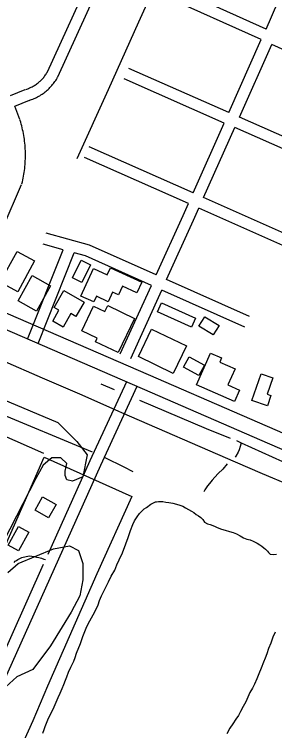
# Model space of a CAD drawing. Extents: x 3677843 to 3715951, y 511991 to 537744.
# Drawn here: x 3707225 to 3707904, y 527158 to 529024 of the extents above; entities that cross this region are included whole.
import ezdxf

# ---------------------------------------------------------------- set-up
doc = ezdxf.new("R2010")
doc.units = 0
for name, color, linetype in [('V-BLDG-OTLN', 7, 'Continuous'), ('V-RAIL-TRAK', 7, 'Continuous'), ('V-ROAD-CNTR', 7, 'Continuous'), ('V-SITE-OTLN', 7, 'Continuous'), ('V-SITE-VEGE', 7, 'Continuous'), ('V-TOPO-SHOR', 7, 'Continuous')]:
    doc.layers.add(name, color=color, linetype=linetype)

msp = doc.modelspace()

# ---------------------------------------------------------------- linework, layer by layer
at = {"layer": 'V-BLDG-OTLN'}
for points in [[(3707277.9, 528381.6), (3707234.1, 528300.9), (3707188.4, 528325.7), (3707232.2, 528406.4)], [(3707376.7, 528337.2), (3707399.6, 528383.7), (3707424, 528371.6), (3707401.1, 528325.2)], [(3707475.5, 528363.5), (3707557.1, 528326.2), (3707544.3, 528298.3), (3707507.2, 528315.3), (3707497, 528292.7), (3707481.4, 528299.8), (3707470.1, 528275.1), (3707439, 528289.3), (3707432.3, 528274.5), (3707398.8, 528289.8), (3707431.7, 528361.8), (3707467.3, 528345.6)], [(3707319.2, 528316.7), (3707282.6, 528250.8), (3707235.2, 528277.1), (3707271.8, 528343.1)], [(3707325.1, 528224.8), (3707341.1, 528252.9), (3707328.6, 528260), (3707353.9, 528304.6), (3707407, 528274.4), (3707385.8, 528237.1), (3707372.5, 528244.7), (3707352.3, 528209.3)], [(3707538.3, 528231.7), (3707495.5, 528142.5), (3707436.4, 528170.8), (3707441, 528180.4), (3707401.1, 528199.5), (3707431.9, 528263.6), (3707461.4, 528249.5), (3707468.9, 528265)], [(3707686.9, 528208.7), (3707598.4, 528248.5), (3707609.2, 528272.3), (3707697.6, 528232.5)], [(3707743.6, 528188.5), (3707706.2, 528211.4), (3707721.4, 528236.2), (3707758.8, 528213.3)], [(3707548.4, 528132.1), (3707582.8, 528203.7), (3707673.7, 528160.1), (3707639.2, 528088.5)], [(3707705.9, 528083), (3707665.8, 528104.8), (3707680.6, 528131.9), (3707720.7, 528110.1)], [(3707700.2, 528058.9), (3707736.3, 528141.4), (3707765.5, 528128.7), (3707760.6, 528117.5), (3707800.4, 528100.1), (3707782.1, 528058.4), (3707812.5, 528045.1), (3707799.5, 528015.4)], [(3707885, 528004.1), (3707844.6, 528018.1), (3707868.6, 528087.5), (3707899.1, 528076.9), (3707884.4, 528034.1), (3707894.2, 528030.7)], [(3707333.8, 527747.1), (3707314.4, 527712.6), (3707279.1, 527732.5), (3707298.4, 527766.9)], [(3707208.9, 527641.3), (3707236, 527689.9), (3707263.1, 527674.7), (3707236, 527626.1)]]:
    msp.add_lwpolyline(points, close=True, dxfattribs=at)
at = {"layer": 'V-RAIL-TRAK'}
msp.add_lwpolyline([(3707194.1, 528122), (3707297.8, 528077.2), (3707401.3, 528032.2), (3707496.5, 527990.5), (3707504.8, 527986.9), (3707800.9, 527858.1), (3707871.3, 527828.1), (3707941.7, 527797.8)], dxfattribs=at)
at = {"layer": 'V-ROAD-CNTR'}
for points in [[(3707311.3, 528873.7), (3707549.8, 529396.2)], [(3707338.6, 528861.2), (3707577, 529383.7)], [(3707881.2, 528985.3), (3707912.4, 529055.3), (3707964.5, 529172.3)], [(3707881.2, 528985.3), (3707624.4, 529101.2)], [(3707869, 528957.8), (3707612.1, 529073.9)], [(3707784.5, 528768.1), (3707869, 528957.8)], [(3707812, 528756), (3707896.3, 528945.5)], [(3708143, 528834.1), (3707896.3, 528945.5)], [(3707254.8, 528828.3), (3707257.4, 528829.1), (3707259.9, 528830), (3707262.3, 528830.9), (3707264.7, 528831.9), (3707267.1, 528832.9), (3707269.4, 528834), (3707271.7, 528835.2), (3707274, 528836.4), (3707276.3, 528837.7), (3707278.5, 528839.1), (3707280.6, 528840.5), (3707282.8, 528842), (3707284.9, 528843.5), (3707286.9, 528845.1), (3707288.9, 528846.7), (3707290.9, 528848.4), (3707292.8, 528850.1), (3707294.7, 528851.9), (3707296.5, 528853.8), (3707298.3, 528855.7), (3707300, 528857.6), (3707301.7, 528859.6), (3707303.3, 528861.6), (3707304.8, 528863.7), (3707306.3, 528865.8), (3707307.8, 528867.9), (3707309.2, 528870.1), (3707310.5, 528872.3), (3707311.9, 528874.8), (3707311.9, 528874.9)], [(3707784.5, 528768.1), (3707523.7, 528882.8)], [(3707263.9, 528799.7), (3707267, 528800.7), (3707270.2, 528801.8), (3707273.3, 528803), (3707276.5, 528804.3), (3707279.6, 528805.6), (3707282.6, 528807.1), (3707285.7, 528808.6), (3707288.7, 528810.3), (3707291.6, 528811.9), (3707294.5, 528813.7), (3707297.3, 528815.6), (3707300.1, 528817.5), (3707302.9, 528819.5), (3707305.6, 528821.6), (3707308.2, 528823.7), (3707310.8, 528825.9), (3707313.3, 528828.2), (3707315.7, 528830.5), (3707318.1, 528833), (3707320.4, 528835.4), (3707322.7, 528838), (3707324.9, 528840.6), (3707327, 528843.2), (3707329, 528845.9), (3707331, 528848.7), (3707332.9, 528851.5), (3707334.7, 528854.4), (3707336.5, 528857.3), (3707338, 528860), (3707338, 528860)], [(3707772.3, 528740.7), (3707511.6, 528855.4)], [(3707215.3, 528812.5), (3707253.8, 528827.9)], [(3707226.1, 528784.5), (3707264.9, 528800.1)], [(3708551.2, 527660.8), (3707574.8, 528085), (3706681.9, 528471.3), (3706131.2, 528711), (3706043.2, 528752.6), (3705974.8, 528787.2)], [(3707239.6, 528749.8), (3707226.1, 528784.5)], [(3708535.3, 527624.1), (3707558.9, 528048.3), (3706666, 528434.6), (3706114.6, 528674.6), (3706025.6, 528716.7), (3705956.8, 528751.5)], [(3707244.9, 528582.5), (3707246, 528587.3), (3707247.1, 528592.3), (3707248.2, 528597.3), (3707249.1, 528602.2), (3707250, 528607.2), (3707250.8, 528612.2), (3707251.5, 528617.3), (3707252.1, 528622.3), (3707252.6, 528627.4), (3707253.1, 528632.4), (3707253.4, 528637.5), (3707253.7, 528642.5), (3707253.9, 528647.6), (3707254, 528652.7), (3707254.1, 528657.7), (3707254, 528662.8), (3707253.9, 528667.9), (3707253.7, 528673), (3707253.3, 528678), (3707253, 528683.1), (3707252.5, 528688.1), (3707251.9, 528693.2), (3707251.3, 528698.2), (3707250.6, 528703.2), (3707249.7, 528708.2), (3707248.9, 528713.2), (3707247.9, 528718.2), (3707246.8, 528723.2), (3707245.7, 528728.1), (3707244.5, 528733), (3707243.2, 528737.9), (3707241.8, 528742.8), (3707240.3, 528747.6), (3707240, 528748.8)], [(3707691.2, 528558.4), (3707772.3, 528740.7)], [(3708093.6, 528632.1), (3707812, 528756)], [(3707718.6, 528546.3), (3707799.8, 528728.6)], [(3708081.5, 528604.6), (3707799.8, 528728.6)], [(3707691.2, 528558.4), (3707419.9, 528678.7)], [(3707679, 528531), (3707407.8, 528651.2)], [(3707100, 528246.9), (3707244.1, 528580.1)], [(3707984.3, 528428.6), (3707718.6, 528546.3)], [(3707594.8, 528345.1), (3707665.1, 528499.9), (3707679, 528531)], [(3707622.1, 528332.8), (3707692.5, 528487.6), (3707706.4, 528518.9)], [(3707972.2, 528401.1), (3707706.4, 528518.9)], [(3707594.8, 528345.1), (3707420.8, 528422.9), (3707308.5, 528453.7)], [(3707352.3, 528410.6), (3707300.6, 528424.8)], [(3707259.8, 528177.2), (3707352.3, 528410.6)], [(3707287.7, 528166.2), (3707381.4, 528402.6)], [(3707582.3, 528317.8), (3707410.6, 528394.6), (3707381.4, 528402.6)], [(3707838, 528236.3), (3707622.1, 528332.8)], [(3707501.4, 528139.8), (3707582.3, 528317.8)], [(3707528.7, 528127.4), (3707609.7, 528305.5)], [(3707825.7, 528208.9), (3707609.7, 528305.5)], [(3707544.7, 528054), (3707449.4, 527848.4), (3707120.5, 527116.3), (3706817.6, 526433.7), (3706356.7, 525403.8)], [(3707517.5, 528066.6), (3707422.1, 527860.8), (3707312.3, 527616.4)], [(3707224.3, 527595.8), (3707227.4, 527599.2), (3707230.7, 527601.4), (3707234.1, 527603.4), (3707237.6, 527605.3), (3707241.2, 527607), (3707244.9, 527608.5), (3707248.6, 527609.8), (3707252.4, 527610.9), (3707256.3, 527611.8), (3707260.2, 527612.5), (3707264.1, 527613), (3707270.5, 527612.2), (3707276.8, 527611.2), (3707283.1, 527609.9), (3707289.4, 527608.5), (3707295.6, 527606.8), (3707301.8, 527604.9), (3707306.4, 527603.3)], [(3707300.6, 527590.4), (3707093.1, 527128.6), (3706790.2, 526445.9), (3706329.6, 525416.8)]]:
    msp.add_lwpolyline(points, dxfattribs=at)
at = {"layer": 'V-SITE-OTLN'}
msp.add_lwpolyline([(3707273.5, 527183.8), (3707151.5, 526916.3), (3707005.8, 526592.4), (3706880.7, 526305.3), (3706691, 525881.6), (3706515.4, 525485.2), (3706411.5, 525252.6), (3706296.4, 525314.7), (3706193.7, 525373.2), (3706248.8, 525496.3), (3706580.4, 526246.6), (3706798.3, 526742.3), (3706999.9, 527193.9), (3707173.6, 527577.3), (3707244.3, 527737.8), (3707303.2, 527870.2), (3707421.2, 527817.7), (3707531.7, 527767.4), (3707440.5, 527566.1), (3707311.9, 527273.8)], close=True, dxfattribs=at)
at = {"layer": 'V-SITE-VEGE'}
for points in [[(3706783.7, 528194.2), (3707338.6, 527960.6), (3707388.3, 527910.8), (3707415.1, 527876.4), (3707403.7, 527818.9), (3707376.9, 527807.4), (3707361.6, 527811.3), (3707357.7, 527822.7), (3707357.7, 527834.2), (3707361.6, 527853.4), (3707346.2, 527868.7), (3707323.3, 527868.7), (3707300.3, 527849.5), (3707281.2, 527815.1), (3707197, 527650.4)], [(3707208.5, 527570), (3707235.3, 527593), (3707327.1, 527631.3), (3707369.2, 527638.9), (3707392.2, 527627.5), (3707403.7, 527593), (3707403.7, 527550.9), (3707396, 527508.7), (3707373, 527466.6), (3707350.1, 527428.3), (3707319.5, 527378.6), (3707273.5, 527317.3), (3707231.4, 527298.1), (3707193.2, 527263.7)]]:
    msp.add_lwpolyline(points, dxfattribs=at)
at = {"layer": 'V-TOPO-SHOR'}
msp.add_line((3707451, 528061.3), (3707485.6, 528046.3), dxfattribs=at)
for points in [[(3707844, 529657.8), (3707773, 529499.4), (3707697.7, 529337.1), (3707631.8, 529185.8), (3707548.4, 529003), (3707470.1, 528827), (3707387.9, 528647.3)], [(3706037, 528489.3), (3706142.5, 528444.9), (3706348.9, 528354.6), (3706595.6, 528245.9), (3706739.5, 528180.8), (3706915, 528103.9), (3707172.2, 527990.2), (3707427.8, 527883.9)], [(3706527.1, 528229.3), (3706791.4, 528105.7), (3707301.6, 527881)], [(3707551, 528018.9), (3707725.5, 527944.5), (3707788.1, 527919.9)], [(3707816.2, 527907.9), (3707813.6, 527898.1), (3707811.3, 527889.4), (3707809, 527883.5), (3707802.4, 527872.8), (3707800.4, 527870.1)], [(3707804.3, 527913.4), (3707816.2, 527907.9), (3707924.4, 527858.6), (3708101.7, 527781), (3708240.7, 527722.1), (3708380.9, 527661.9), (3708542.1, 527589.8)], [(3707461, 527869.7), (3707510.7, 527844.8), (3707534.2, 527833.3)], [(3707779.8, 527852.6), (3707768.9, 527838.8), (3707756.8, 527827.3), (3707748.2, 527818.2), (3707740.8, 527810.3), (3707733.5, 527801.6), (3707728.8, 527795.7), (3707721.4, 527785.5), (3707719.5, 527780.3)], [(3707569.4, 527739.5), (3707581.4, 527747.7), (3707586, 527750.1), (3707589.6, 527752.2), (3707593.2, 527753.5), (3707596, 527754.3), (3707600.7, 527754.8), (3707605.6, 527755.1), (3707612, 527754.9), (3707620.3, 527753.4), (3707628.3, 527752.5), (3707638.6, 527750), (3707647.6, 527747.5), (3707656.9, 527745.2), (3707664.7, 527742.2), (3707671.2, 527738.6), (3707687.2, 527729.7), (3707692.7, 527725.9), (3707698.9, 527721.3), (3707705.4, 527717.2), (3707711.6, 527713.2), (3707716.5, 527707.5), (3707720.7, 527701.1), (3707728.5, 527697), (3707735.7, 527695), (3707746.6, 527690.7), (3707754.3, 527687.2), (3707765.2, 527682.6), (3707775, 527679.9), (3707786.4, 527676.9), (3707795.2, 527674.1), (3707804.7, 527670.6), (3707813.5, 527665.5), (3707822.4, 527659.9), (3707831.4, 527656.6), (3707839.7, 527654.9), (3707847.4, 527651.6), (3707857.8, 527646.2), (3707865, 527641.7), (3707870.7, 527638.4), (3707875.4, 527634), (3707879.6, 527630.2), (3707884.8, 527625.1), (3707888.1, 527621.7), (3707892.3, 527617.9), (3707900.7, 527616.3), (3707908.4, 527617.4)], [(3707299.1, 527151.5), (3707302.6, 527160.8), (3707305.7, 527168.6), (3707308.9, 527177.4), (3707312.2, 527185.7), (3707329.2, 527219.6), (3707339.6, 527244.6), (3707344.7, 527255.8), (3707349.5, 527267.9), (3707353.8, 527278), (3707358.1, 527289.4), (3707361.6, 527298.2), (3707366.4, 527310.3), (3707372.5, 527322.8), (3707376.3, 527330.5), (3707380.1, 527339.1), (3707383.4, 527348.4), (3707387.2, 527359.5), (3707397.5, 527384.6), (3707400.1, 527392.3), (3707403.6, 527402.7), (3707409.2, 527416.1), (3707414.5, 527429), (3707422.3, 527444.3), (3707430.5, 527459.3), (3707437.1, 527470.7), (3707443.4, 527485.7), (3707446.9, 527496.8), (3707452.8, 527509), (3707470.8, 527545.2), (3707477.6, 527560.2), (3707486.8, 527575.8), (3707492.6, 527589.8), (3707498.4, 527602.7), (3707507.1, 527620.8), (3707515.9, 527644.6), (3707522.2, 527661.1), (3707527.7, 527679), (3707533.8, 527694.7), (3707538.4, 527704.1), (3707545.2, 527715.2), (3707551.6, 527723.2), (3707559, 527731.3), (3707563.9, 527736), (3707569.4, 527739.5)], [(3707904.9, 527414.6), (3707899.3, 527401.4), (3707893.5, 527386.1), (3707887.7, 527371.4), (3707883.2, 527358.2), (3707878.9, 527346.8), (3707874.3, 527336), (3707868.3, 527320.2), (3707862.5, 527305.5), (3707857.1, 527292.8), (3707851.6, 527279.3), (3707845.7, 527268.2), (3707839.4, 527256.8), (3707834.1, 527245.2), (3707828.2, 527233), (3707821.9, 527220.8), (3707815, 527207.9), (3707809.2, 527197.5), (3707802.8, 527187.4)], [(3707802.8, 527187.4), (3707794.6, 527175.8), (3707786.7, 527163.9), (3707779.1, 527149.9)]]:
    msp.add_lwpolyline(points, dxfattribs=at)

doc.saveas('drawing.dxf')
